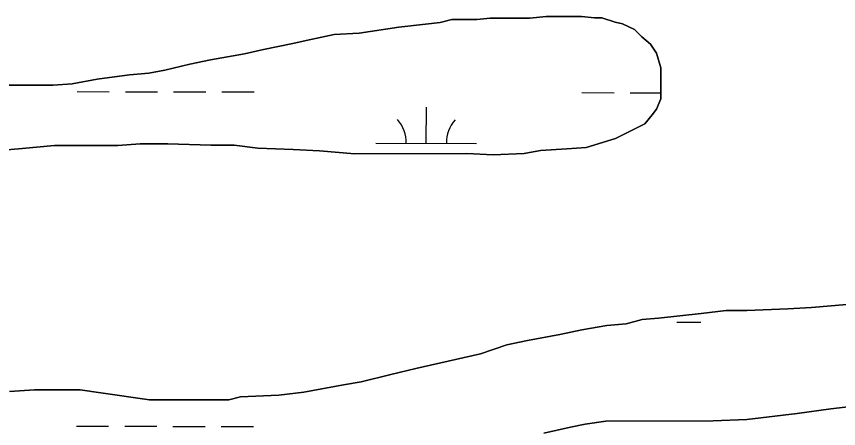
# Model space of a CAD drawing. Extents: x 3187622 to 3225504, y 800805 to 826213.
# Drawn here: x 3211437 to 3212254, y 815909 to 816319 of the extents above; entities that cross this region are included whole.
import ezdxf

# ---------------------------------------------------------------- set-up
doc = ezdxf.new("R2010")
doc.units = 0
doc.layers.add('V-SITE-VEGE', color=7, linetype='Continuous')
doc.layers.add('V-WETL-SWMP', color=7, linetype='Continuous')

msp = doc.modelspace()

# ---------------------------------------------------------------- linework, layer by layer
at = {"layer": 'V-SITE-VEGE'}
for points in [[(3211423.66, 816185.91), (3211442.68, 816187.41), (3211474.88, 816190.4), (3211537.81, 816190.52), (3211559.76, 816192.03), (3211587.57, 816192.08), (3211630.02, 816190.7), (3211653.43, 816190.74), (3211676.86, 816187.86), (3211711.99, 816186.47), (3211738.33, 816185.06), (3211773.47, 816182.2), (3211884.7, 816182.41), (3211911.05, 816181), (3211941.78, 816182.52), (3211957.87, 816185.48), (3211984.21, 816186.99), (3212003.24, 816188.49), (3212032.49, 816197.33), (3212061.74, 816212.03), (3212069.04, 816220.82), (3212073.42, 816226.68), (3212077.79, 816236.94), (3212077.73, 816267.67), (3212073.31, 816282.3), (3212067.44, 816291.07), (3212058.64, 816298.37), (3212051.31, 816305.67), (3212039.59, 816311.51), (3212032.27, 816312.95), (3212019.09, 816317.32), (3212011.77, 816317.31), (3211998.6, 816318.75), (3211963.47, 816318.68), (3211947.37, 816317.18), (3211907.85, 816317.1), (3211894.69, 816315.62), (3211869.8, 816315.57), (3211858.1, 816312.62), (3211843.47, 816311.13), (3211817.13, 816308.15), (3211777.62, 816302.22), (3211752.75, 816300.71), (3211724.95, 816294.8), (3211711.78, 816291.84), (3211682.52, 816285.94), (3211663.5, 816281.51), (3211629.85, 816275.59), (3211609.37, 816271.16), (3211584.5, 816265.25), (3211568.41, 816262.3), (3211549.38, 816260.8), (3211517.19, 816256.34), (3211492.32, 816251.9), (3211473.3, 816250.4), (3211403.04, 816250.27)], [(3212262.6, 816032.39), (3212227.48, 816029.39), (3212204.06, 816027.89), (3212163.08, 816026.34), (3212142.59, 816026.3), (3212117.72, 816023.33), (3212075.28, 816018.85), (3212059.19, 816017.36), (3212043.1, 816012.94), (3212024.07, 816011.44), (3211999.2, 816007), (3211977.25, 816002.57), (3211945.06, 815996.65), (3211924.58, 815992.22), (3211898.26, 815983.39), (3211873.39, 815977.48), (3211833.89, 815968.63), (3211809.02, 815962.72), (3211779.76, 815955.35), (3211762.2, 815952.39), (3211722.7, 815944.99), (3211697.82, 815942.02), (3211659.77, 815940.48), (3211648.07, 815937.53), (3211569.04, 815937.38), (3211520.72, 815944.6), (3211500.23, 815947.49), (3211454.85, 815947.4), (3211429.98, 815945.89)], [(3211961.34, 815904.47), (3211987.68, 815910.38), (3212002.31, 815913.33), (3212022.79, 815916.3), (3212129.63, 815916.51), (3212163.29, 815918.04), (3212213.04, 815923.99), (3212246.7, 815928.44), (3212297.91, 815934.4)]]:
    msp.add_lwpolyline(points, dxfattribs=at)
at = {"layer": 'V-WETL-SWMP'}
for p, q in [((3211497.2, 816244.01), (3211529.2, 816243.94)), ((3211545.2, 816243.91), (3211577.2, 816243.84)), ((3211593.2, 816243.81), (3211625.2, 816243.75)), ((3211641.2, 816243.71), (3211673.2, 816243.65)), ((3211999.11, 816242.98), (3212031.11, 816242.92)), ((3212047.11, 816242.89), (3212077.78, 816242.82)), ((3211844.41, 816192.56), (3211844.49, 816228.56)), ((3211794.41, 816192.66), (3211894.41, 816192.46)), ((3212093.49, 816014.76), (3212117.49, 816014.71)), ((3211496.53, 815911.33), (3211528.53, 815911.27)), ((3211544.53, 815911.23), (3211576.53, 815911.17)), ((3211592.53, 815911.14), (3211624.53, 815911.07)), ((3211640.53, 815911.04), (3211672.53, 815910.97))]:
    msp.add_line(p, q, dxfattribs=at)
for points in [[(3211403.04, 816250.27), (3211473.3, 816250.4), (3211492.32, 816251.9), (3211517.19, 816256.34), (3211549.38, 816260.8), (3211568.41, 816262.3), (3211584.5, 816265.25), (3211609.37, 816271.16), (3211629.85, 816275.59), (3211663.5, 816281.51), (3211682.52, 816285.93), (3211711.78, 816291.84), (3211724.95, 816294.8), (3211752.75, 816300.71), (3211777.62, 816302.22), (3211817.13, 816308.15), (3211843.47, 816311.13), (3211858.1, 816312.62), (3211869.81, 816315.57), (3211894.69, 816315.62), (3211907.86, 816317.11), (3211947.37, 816317.18), (3211963.47, 816318.68), (3211998.6, 816318.74), (3212011.77, 816317.31), (3212019.09, 816317.32), (3212032.27, 816312.96), (3212039.59, 816311.51), (3212051.31, 816305.67), (3212058.64, 816298.37), (3212067.44, 816291.07), (3212073.31, 816282.3), (3212077.73, 816267.67), (3212077.79, 816236.94), (3212073.42, 816226.68), (3212069.04, 816220.82), (3212061.74, 816212.02), (3212032.49, 816197.33), (3212003.24, 816188.49), (3211984.21, 816186.99), (3211957.87, 816185.48), (3211941.78, 816182.52), (3211911.05, 816181), (3211884.7, 816182.41), (3211773.47, 816182.2), (3211738.33, 816185.05), (3211711.99, 816186.47), (3211676.86, 816187.86), (3211653.43, 816190.74), (3211630.02, 816190.7), (3211587.57, 816192.08), (3211559.76, 816192.03), (3211537.81, 816190.52), (3211474.88, 816190.4), (3211442.68, 816187.41), (3211423.66, 816185.91)], [(3211429.98, 815945.89), (3211454.85, 815947.4), (3211500.23, 815947.49), (3211520.72, 815944.6), (3211569.04, 815937.38), (3211648.07, 815937.53), (3211659.77, 815940.48), (3211697.82, 815942.02), (3211722.7, 815944.99), (3211762.2, 815952.39), (3211779.76, 815955.35), (3211809.02, 815962.72), (3211833.89, 815968.63), (3211873.39, 815977.48), (3211898.26, 815983.39), (3211924.58, 815992.22), (3211945.07, 815996.65), (3211977.25, 816002.57), (3211999.2, 816007), (3212024.07, 816011.44), (3212043.1, 816012.94), (3212059.19, 816017.36), (3212075.28, 816018.85), (3212117.72, 816023.33), (3212142.59, 816026.3), (3212163.08, 816026.34), (3212204.06, 816027.89), (3212227.48, 816029.4), (3212262.6, 816032.39)], [(3212297.91, 815934.4), (3212246.7, 815928.44), (3212213.04, 815923.99), (3212163.29, 815918.04), (3212129.63, 815916.51), (3212022.79, 815916.3), (3212002.31, 815913.33), (3211987.68, 815910.38), (3211961.34, 815904.47)]]:
    msp.add_lwpolyline(points, dxfattribs=at)
for centre, start, end in [((3211789.17, 816193.14), 359.11148, 40.65514), ((3211899.66, 816192.92), 139.11148, 180.65514)]:
    msp.add_arc(centre, 35.25, start, end, dxfattribs=at)

doc.saveas('drawing.dxf')
